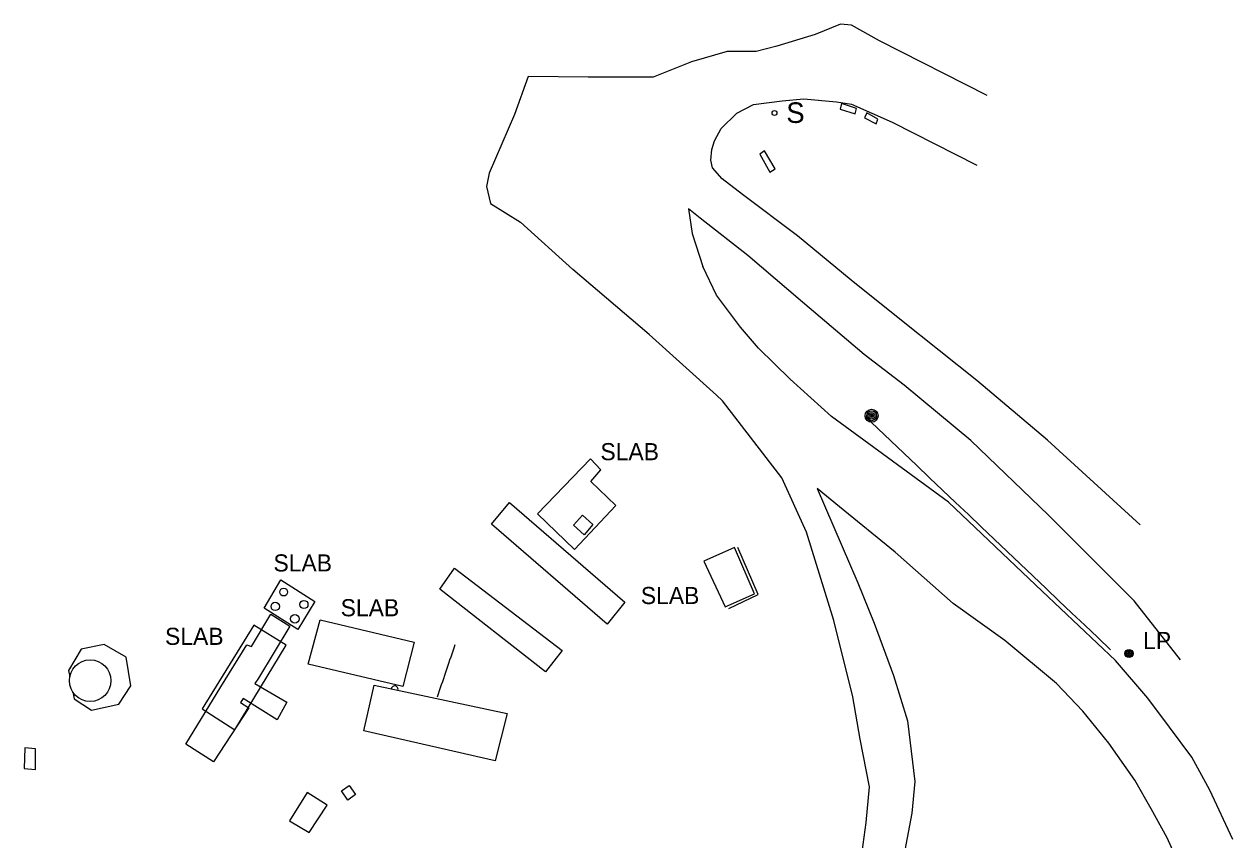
# Model space of a CAD drawing. Extents: x 368532 to 392481, y 10654822 to 10676899.
# Drawn here: x 371497.2 to 371850.2, y 10673869.7 to 10674107.7 of the extents above; entities that cross this region are included whole.
import ezdxf

# ---------------------------------------------------------------- set-up
doc = ezdxf.new("R2010")
doc.units = 0
for name, color, linetype in [('p_Catenary', 7, 'Continuous'), ('p_dtm retaining wall', 7, 'Continuous'), ('p_dtm slab', 7, 'Continuous'), ('p_road conc barrier', 7, 'Continuous'), ('p_road dirt road', 7, 'Continuous'), ('p_structure building', 7, 'Continuous'), ('p_structure sign', 7, 'Continuous'), ('p_structure tank', 7, 'Continuous'), ('p_structure unidentified', 7, 'Continuous'), ('p_utility general pole', 7, 'Continuous')]:
    doc.layers.add(name, color=color, linetype=linetype)

msp = doc.modelspace()

# ---------------------------------------------------------------- linework, layer by layer
at = {"layer": 'p_Catenary'}
for points in [[(371742.76, 10673993.29), (371746.53, 10673989.7), (371750.31, 10673986.11), (371754.09, 10673982.52), (371757.87, 10673978.93), (371761.64, 10673975.34), (371765.42, 10673971.76), (371769.2, 10673968.17), (371772.97, 10673964.58), (371776.75, 10673960.99), (371780.53, 10673957.4), (371784.31, 10673953.81), (371788.08, 10673950.22), (371791.86, 10673946.63), (371795.64, 10673943.04), (371799.42, 10673939.45), (371803.19, 10673935.86), (371806.97, 10673932.28), (371810.75, 10673928.69), (371814.52, 10673925.1)], [(371617.92, 10673911.42), (371618.22, 10673912.32), (371618.52, 10673913.21), (371618.83, 10673914.11), (371619.13, 10673915), (371619.44, 10673915.9), (371619.74, 10673916.8), (371620.04, 10673917.69), (371620.35, 10673918.59), (371620.65, 10673919.48), (371620.96, 10673920.38), (371621.26, 10673921.28), (371621.57, 10673922.17), (371621.87, 10673923.07), (371622.17, 10673923.96), (371622.48, 10673924.86), (371622.78, 10673925.75), (371623.09, 10673926.65)]]:
    msp.add_lwpolyline(points, dxfattribs=at)
at = {"layer": 'p_dtm retaining wall'}
for p, q in [((371711.62, 10673941.26), (371705.61, 10673954.97)), ((371703.04, 10673937.2), (371711.62, 10673941.26))]:
    msp.add_line(p, q, dxfattribs=at)
at = {"layer": 'p_dtm slab'}
for p, q in [((371662.56, 10673980.84), (371647.13, 10673964.81)), ((371665.62, 10673977.66), (371662.56, 10673980.84)), ((371662.67, 10673974.3), (371665.62, 10673977.66)), ((371669.98, 10673967.23), (371662.67, 10673974.3)), ((371647.13, 10673964.81), (371657.96, 10673954.39)), ((371657.96, 10673954.39), (371669.98, 10673967.23)), ((371704.67, 10673954.96), (371695.73, 10673950.99)), ((371710.49, 10673941.46), (371704.67, 10673954.96)), ((371695.73, 10673950.99), (371701.91, 10673937.71)), ((371567.27, 10673937.27), (371572.18, 10673945.57)), ((371572.18, 10673945.57), (371582.08, 10673939.24)), ((371582.08, 10673939.24), (371577.15, 10673931.04)), ((371701.91, 10673937.71), (371710.49, 10673941.46)), ((371577.15, 10673931.04), (371567.27, 10673937.27)), ((371564.3, 10673932.31), (371549.24, 10673907.88)), ((371573.75, 10673926.52), (371564.3, 10673932.31)), ((371580.17, 10673920.91), (371583.65, 10673933.88)), ((371583.65, 10673933.88), (371611.13, 10673927.37)), ((371513.88, 10673925.33), (371510.14, 10673919.08)), ((371520.55, 10673926.71), (371513.88, 10673925.33)), ((371527.03, 10673922.99), (371520.55, 10673926.71)), ((371558.73, 10673901.73), (371573.75, 10673926.52)), ((371611.13, 10673927.37), (371607.77, 10673914.41)), ((371528.34, 10673914.66), (371527.03, 10673922.99)), ((371510.14, 10673919.08), (371510.51, 10673917.23)), ((371607.77, 10673914.41), (371580.17, 10673920.91)), ((371524.84, 10673909.23), (371528.34, 10673914.66)), ((371511.38, 10673912.84), (371511.77, 10673910.85)), ((371511.77, 10673910.85), (371516.85, 10673907.5)), ((371516.85, 10673907.5), (371524.84, 10673909.23)), ((371549.24, 10673907.88), (371558.73, 10673901.73))]:
    msp.add_line(p, q, dxfattribs=at)
at = {"layer": 'p_road conc barrier'}
for p, q in [((371735.9, 10674084.54), (371735.51, 10674082.93)), ((371740.33, 10674083.17), (371735.9, 10674084.54)), ((371735.51, 10674082.93), (371739.94, 10674081.56)), ((371739.94, 10674081.56), (371740.33, 10674083.17)), ((371743.33, 10674081.84), (371742.66, 10674080.4)), ((371742.66, 10674080.4), (371746.06, 10674078.61)), ((371746.57, 10674080), (371743.33, 10674081.84)), ((371746.06, 10674078.61), (371746.57, 10674080)), ((371713.43, 10674070.78), (371712.05, 10674069.77)), ((371716.51, 10674065.56), (371713.43, 10674070.78)), ((371712.05, 10674069.77), (371715.03, 10674064.52)), ((371715.03, 10674064.52), (371716.51, 10674065.56))]:
    msp.add_line(p, q, dxfattribs=at)
at = {"layer": 'p_road dirt road'}
for p, q in [((371735.59, 10674107.73), (371728.25, 10674104.68)), ((371738.79, 10674107.4), (371735.59, 10674107.73)), ((371747.02, 10674102.85), (371738.79, 10674107.4)), ((371728.25, 10674104.68), (371716.99, 10674101.3)), ((371778.43, 10674086.9), (371747.02, 10674102.85)), ((371702.52, 10674099.75), (371692.1, 10674096.76)), ((371710.98, 10674099.73), (371702.52, 10674099.75)), ((371716.99, 10674101.3), (371710.98, 10674099.73)), ((371692.1, 10674096.76), (371680.9, 10674092.31)), ((371644.43, 10674092.46), (371640.42, 10674081.35)), ((371661.97, 10674092.26), (371644.43, 10674092.46)), ((371680.9, 10674092.31), (371661.97, 10674092.26)), ((371705.35, 10674081.74), (371710.25, 10674084.3)), ((371710.25, 10674084.3), (371718.59, 10674085.41)), ((371718.59, 10674085.41), (371724.93, 10674085.98)), ((371724.93, 10674085.98), (371734.49, 10674085.08)), ((371734.49, 10674085.08), (371738.87, 10674084.4)), ((371738.87, 10674084.4), (371750.75, 10674079.15)), ((371640.42, 10674081.35), (371636.74, 10674072.85)), ((371700.76, 10674077.29), (371705.35, 10674081.74)), ((371698.79, 10674073.65), (371700.76, 10674077.29)), ((371750.75, 10674079.15), (371775.46, 10674066.63)), ((371698.07, 10674071.12), (371698.79, 10674073.65)), ((371636.74, 10674072.85), (371632.99, 10674064.22)), ((371697.73, 10674068.08), (371698.07, 10674071.12)), ((371698.25, 10674065.78), (371697.73, 10674068.08)), ((371632.99, 10674064.22), (371632.22, 10674060.34)), ((371701.05, 10674062.62), (371698.25, 10674065.78)), ((371632.22, 10674060.34), (371633.38, 10674055.4)), ((371706.97, 10674058), (371701.05, 10674062.62)), ((371723.07, 10674045.92), (371706.97, 10674058)), ((371633.38, 10674055.4), (371642.13, 10674049.96)), ((371694.64, 10674051.1), (371691.21, 10674053.81)), ((371691.21, 10674053.81), (371692.29, 10674046.66)), ((371657.43, 10674036.12), (371642.13, 10674049.96)), ((371708.57, 10674040.21), (371694.64, 10674051.1)), ((371692.29, 10674046.66), (371695.46, 10674037.04)), ((371738.7, 10674033.05), (371723.07, 10674045.92)), ((371724.5, 10674026.62), (371708.57, 10674040.21)), ((371679.77, 10674017.16), (371657.43, 10674036.12)), ((371699.4, 10674028.6), (371695.46, 10674037.04)), ((371753.44, 10674021.28), (371738.7, 10674033.05)), ((371706.43, 10674019.3), (371699.4, 10674028.6)), ((371742.53, 10674011.29), (371724.5, 10674026.62)), ((371775.43, 10674003.74), (371753.44, 10674021.28)), ((371699.4, 10673999.45), (371679.77, 10674017.16)), ((371711.7, 10674013.14), (371706.43, 10674019.3)), ((371720.93, 10674004.14), (371711.7, 10674013.14)), ((371754.26, 10674002.33), (371742.53, 10674011.29)), ((371732.97, 10673993.24), (371720.93, 10674004.14)), ((371796.06, 10673986.3), (371775.43, 10674003.74)), ((371701.18, 10673997.85), (371699.4, 10673999.45)), ((371773.65, 10673986.21), (371754.26, 10674002.33)), ((371718.45, 10673975.28), (371701.18, 10673997.85)), ((371767.16, 10673968.24), (371732.97, 10673993.24)), ((371796.34, 10673964.46), (371773.65, 10673986.21)), ((371823.11, 10673961.58), (371796.06, 10673986.3)), ((371725.72, 10673959.48), (371718.45, 10673975.28)), ((371728.78, 10673972.26), (371740.72, 10673944.66)), ((371735.33, 10673966.89), (371728.78, 10673972.26)), ((371794.55, 10673942.29), (371767.16, 10673968.24)), ((371751.54, 10673953.62), (371735.33, 10673966.89)), ((371821.34, 10673939.41), (371796.34, 10673964.46)), ((371733.67, 10673933.7), (371725.72, 10673959.48)), ((371768.57, 10673938.61), (371751.54, 10673953.62)), ((371740.72, 10673944.66), (371745.45, 10673932.92)), ((371815.98, 10673922), (371794.55, 10673942.29)), ((371834.94, 10673922.23), (371821.34, 10673939.41)), ((371783.58, 10673927.82), (371768.57, 10673938.61)), ((371739.27, 10673911.44), (371733.67, 10673933.7)), ((371745.45, 10673932.92), (371751.13, 10673917.6)), ((371798.74, 10673915.27), (371783.58, 10673927.82)), ((371825.37, 10673911.02), (371815.98, 10673922)), ((371751.13, 10673917.6), (371755.16, 10673904.41)), ((371806.37, 10673907.25), (371798.74, 10673915.27)), ((371741.32, 10673899.02), (371739.27, 10673911.44)), ((371831.75, 10673902.55), (371825.37, 10673911.02)), ((371755.16, 10673904.41), (371757.32, 10673886.74)), ((371813.94, 10673897.92), (371806.37, 10673907.25)), ((371838.22, 10673893.77), (371831.75, 10673902.55)), ((371744.05, 10673885.15), (371741.32, 10673899.02)), ((371821.62, 10673887.05), (371813.94, 10673897.92)), ((371843.45, 10673884.14), (371838.22, 10673893.77)), ((371757.32, 10673886.74), (371756.42, 10673877.45)), ((371826.37, 10673878.69), (371821.62, 10673887.05)), ((371743.09, 10673874.71), (371744.05, 10673885.15)), ((371850.2, 10673869.77), (371843.45, 10673884.14)), ((371756.42, 10673877.45), (371754.4, 10673866.64)), ((371830.99, 10673870.21), (371826.37, 10673878.69)), ((371741.92, 10673866.16), (371743.09, 10673874.71)), ((371837.03, 10673857), (371830.99, 10673870.21))]:
    msp.add_line(p, q, dxfattribs=at)
at = {"layer": 'p_structure building'}
for points in [[(371667.43, 10673932.66), (371633.68, 10673961.79), (371638.98, 10673968.14), (371672.61, 10673939.01)], [(371649.43, 10673918.73), (371618.63, 10673942.81), (371622.89, 10673948.95), (371654.3, 10673924.9)], [(371634.79, 10673892.77), (371596.4, 10673901.49), (371599.4, 10673914.84), (371638.27, 10673906.57)]]:
    msp.add_lwpolyline(points, close=True, dxfattribs=at)
at = {"layer": 'p_structure sign'}
msp.add_circle((371716.33, 10674081.81), 0.713, dxfattribs=at)
at = {"layer": 'p_structure tank'}
msp.add_circle((371516.48, 10673916.13), 6.07, dxfattribs=at)
at = {"layer": 'p_structure unidentified'}
for p, q in [((371657.6, 10673961.52), (371660.29, 10673964.47)), ((371660.29, 10673964.47), (371663.31, 10673961.68)), ((371660.71, 10673958.69), (371657.6, 10673961.52)), ((371663.31, 10673961.68), (371660.71, 10673958.69)), ((371563.63, 10673926.08), (371569.24, 10673935.49)), ((371569.24, 10673935.49), (371574.78, 10673932.01)), ((371574.78, 10673932.01), (371565.67, 10673916.81)), ((371554.63, 10673914.29), (371562.26, 10673926.56)), ((371562.26, 10673926.56), (371563.63, 10673926.08)), ((371565.67, 10673916.81), (371564.62, 10673915.28)), ((371564.62, 10673915.28), (371573.95, 10673909.81)), ((371544.44, 10673897.59), (371554.63, 10673914.29)), ((371561.21, 10673910.96), (371560.39, 10673909.8)), ((371571.14, 10673904.7), (371561.21, 10673910.96)), ((371604.43, 10673913.77), (371606.36, 10673913.36)), ((371562.87, 10673908.17), (371552.51, 10673892.43)), ((371560.39, 10673909.8), (371562.87, 10673908.17)), ((371573.95, 10673909.81), (371571.14, 10673904.7)), ((371552.51, 10673892.43), (371544.44, 10673897.59)), ((371497.4, 10673896.5), (371497.21, 10673890.49)), ((371500.55, 10673896.22), (371497.4, 10673896.5)), ((371500.55, 10673890.18), (371500.55, 10673896.22)), ((371497.21, 10673890.49), (371500.55, 10673890.18)), ((371579.86, 10673883.53), (371574.74, 10673875.26)), ((371585.66, 10673879.76), (371579.86, 10673883.53)), ((371589.93, 10673883.98), (371592.14, 10673885.48)), ((371591.76, 10673881.2), (371589.93, 10673883.98)), ((371594, 10673882.93), (371591.76, 10673881.2)), ((371592.14, 10673885.48), (371594, 10673882.93)), ((371580.47, 10673871.82), (371585.66, 10673879.76)), ((371574.74, 10673875.26), (371580.47, 10673871.82))]:
    msp.add_line(p, q, dxfattribs=at)
for centre, radius in [((371572.99, 10673941.98), 1.14), ((371578.91, 10673938.35), 1.19), ((371570.53, 10673937.78), 1.22), ((371576.24, 10673934.18), 1.28)]:
    msp.add_circle(centre, radius, dxfattribs=at)
msp.add_arc((371605.41, 10673913.63), 0.99, 344.2303, 171.7499, dxfattribs=at)
at = {"layer": 'p_utility general pole'}
for centre, radius in [((371744.71, 10673993.45), 1.9), ((371744.71, 10673993.45), 1.44), ((371744.71, 10673993.45), 0.973), ((371744.71, 10673993.45), 0.539), ((371744.71, 10673993.45), 0.192), ((371819.88, 10673924.06), 1.19), ((371819.88, 10673924.06), 0.901), ((371819.88, 10673924.06), 0.608), ((371819.88, 10673924.06), 0.337), ((371819.88, 10673924.06), 0.12)]:
    msp.add_circle(centre, radius, dxfattribs=at)

# ---------------------------------------------------------------- texts
at = {"layer": 'p_dtm slab'}
for p in [(371663.65, 10673980.47), (371568.16, 10673947.99), (371675.45, 10673938.48), (371587.78, 10673934.91), (371536.49, 10673926.57)]:
    msp.add_text(' SLAB', height=5, dxfattribs=at).set_placement(p)
at = {"layer": 'p_structure sign'}
msp.add_text('S', height=6, dxfattribs=at).set_placement((371719.79, 10674078.91))
at = {"layer": 'p_utility general pole'}
msp.add_text('LP', height=5, dxfattribs=at).set_placement((371824, 10673925.35))

doc.saveas('drawing.dxf')
